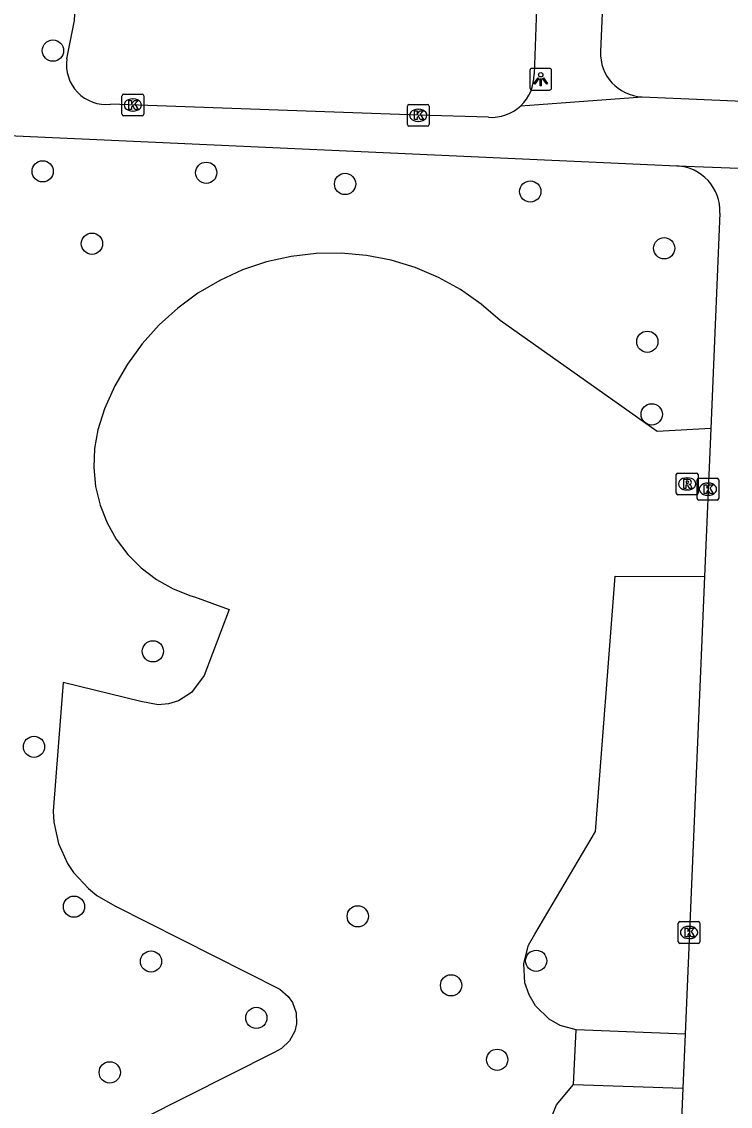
# Model space of a CAD drawing. Extents: x 160732 to 162105, y 387428 to 388479.
# Drawn here: x 161416.78 to 161449.39, y 387849.79 to 387899.7 of the extents above; entities that cross this region are included whole.
import ezdxf

# ---------------------------------------------------------------- set-up
doc = ezdxf.new("R2010")
doc.units = 0
for name, color, linetype in [('IMGEO_Boom', 7, 'Continuous'), ('IMGEO_Groenvoorziening', 7, 'Continuous'), ('IMGEO_Kolk', 7, 'Continuous'), ('IMGEO_Lichtpunt', 7, 'Continuous'), ('IMGEO_Rioolput', 7, 'Continuous'), ('IMGEO_Voetpad_open', 7, 'Continuous')]:
    doc.layers.add(name, color=color, linetype=linetype)

msp = doc.modelspace()

# ---------------------------------------------------------------- linework, layer by layer
at = {"layer": 'IMGEO_Boom'}
for centre in [(161418.214, 387898.365), (161417.742, 387892.811), (161425.269, 387892.743), (161431.663, 387892.229), (161440.185, 387891.882), (161420.01, 387889.479), (161446.349, 387889.27), (161445.572, 387884.967), (161445.776, 387881.626), (161422.814, 387870.723), (161417.344, 387866.329), (161419.184, 387858.974), (161432.246, 387858.529), (161422.729, 387856.451), (161440.457, 387856.482), (161436.541, 387855.352), (161427.577, 387853.857), (161438.663, 387851.928), (161420.83, 387851.347)]:
    msp.add_circle(centre, 0.489, dxfattribs=at)
at = {"layer": 'IMGEO_Groenvoorziening'}
for points in [[(161448.493, 387880.972), (161446.028, 387880.839), (161438.802, 387885.948), (161437.924, 387886.705), (161436.972, 387887.367), (161435.957, 387887.927), (161434.889, 387888.379), (161433.78, 387888.719), (161432.643, 387888.942), (161431.488, 387889.047), (161430.329, 387889.031), (161429.177, 387888.897), (161428.046, 387888.643), (161426.946, 387888.275), (161425.891, 387887.794), (161424.891, 387887.208), (161423.957, 387886.521), (161423.099, 387885.741), (161422.326, 387884.877), (161421.646, 387883.938), (161421.067, 387882.933), (161420.595, 387881.874), (161420.274, 387880.914), (161420.123, 387880.052), (161420.09, 387879.177), (161420.178, 387878.306), (161420.384, 387877.455), (161420.704, 387876.641), (161421.132, 387875.877), (161421.661, 387875.18), (161422.28, 387874.561), (161422.977, 387874.032), (161423.741, 387873.604), (161424.556, 387873.284), (161424.738, 387873.229), (161426.322, 387872.653), (161425.169, 387869.604), (161424.599, 387868.834), (161423.99, 387868.448), (161423.531, 387868.303), (161423.052, 387868.257), (161422.256, 387868.407), (161418.69, 387869.296), (161418.226, 387863.365), (161418.256, 387862.862), (161418.473, 387861.88), (161418.889, 387860.965), (161419.166, 387860.545), (161419.844, 387859.802), (161420.238, 387859.488), (161421.068, 387859.012), (161428.651, 387855.175), (161429.04, 387854.846), (161429.234, 387854.566), (161429.406, 387854.086), (161429.421, 387853.577), (161429.343, 387853.246), (161429.102, 387852.797), (161428.733, 387852.445), (161428.399, 387852.267), (161422.343, 387849.214)], [(161442.298, 387853.3), (161441.565, 387853.506), (161441.054, 387853.795), (161440.426, 387854.411), (161440.128, 387854.917), (161439.941, 387855.474), (161439.887, 387856.351), (161440.107, 387857.203), (161440.396, 387857.714), (161443.181, 387862.429), (161444.098, 387874.188), (161448.205, 387874.173)], [(161443.585, 387835.779), (161443.292, 387836.784), (161442.966, 387838.405), (161442.812, 387840.05), (161441.694, 387843.585), (161441.739, 387844.478), (161441.595, 387845.425), (161441.019, 387846.737), (161440.862, 387847.541), (161440.947, 387848.744), (161441.4, 387849.862), (161442.176, 387850.785)]]:
    msp.add_lwpolyline(points, dxfattribs=at)
at = {"layer": 'IMGEO_Kolk'}
for p, q in [((161421.393, 387895.436), (161421.393, 387896.288)), ((161421.468, 387896.362), (161422.32, 387896.362)), ((161422.394, 387896.288), (161422.394, 387895.436)), ((161421.881, 387896.142), (161421.906, 387896.142)), ((161434.528, 387894.962), (161434.528, 387895.814)), ((161434.603, 387895.888), (161435.455, 387895.888)), ((161435.529, 387895.814), (161435.529, 387894.962)), ((161422.32, 387895.362), (161421.468, 387895.362)), ((161421.904, 387895.582), (161421.879, 387895.582)), ((161435.016, 387895.668), (161435.041, 387895.668)), ((161435.455, 387894.888), (161434.603, 387894.888)), ((161435.039, 387895.108), (161435.014, 387895.108)), ((161447.862, 387877.758), (161447.862, 387878.61)), ((161447.937, 387878.684), (161448.789, 387878.684)), ((161448.35, 387878.464), (161448.375, 387878.464)), ((161448.863, 387878.61), (161448.863, 387877.758)), ((161448.373, 387877.904), (161448.348, 387877.904)), ((161448.789, 387877.684), (161447.937, 387877.684)), ((161446.993, 387857.36), (161446.993, 387858.212)), ((161447.068, 387858.286), (161447.92, 387858.286)), ((161447.481, 387858.066), (161447.506, 387858.066)), ((161447.994, 387858.212), (161447.994, 387857.36)), ((161447.504, 387857.506), (161447.479, 387857.506)), ((161447.92, 387857.286), (161447.068, 387857.286))]:
    msp.add_line(p, q, dxfattribs=at)
for points in [[(161421.393, 387895.436), (161421.393, 387896.288)], [(161421.468, 387896.362), (161422.32, 387896.362)], [(161422.394, 387896.288), (161422.394, 387895.436)], [(161421.714, 387896.062), (161421.837, 387896.062), (161421.837, 387895.911), (161421.967, 387896.062), (161422.131, 387896.062), (161421.985, 387895.911), (161422.138, 387895.662), (161421.986, 387895.662), (161421.901, 387895.826), (161421.837, 387895.759), (161421.837, 387895.662), (161421.714, 387895.662), (161421.714, 387896.062)], [(161434.528, 387894.962), (161434.528, 387895.814)], [(161434.603, 387895.888), (161435.455, 387895.888)], [(161435.529, 387895.814), (161435.529, 387894.962)], [(161422.32, 387895.362), (161421.468, 387895.362)], [(161434.849, 387895.588), (161434.972, 387895.588), (161434.972, 387895.437), (161435.102, 387895.588), (161435.266, 387895.588), (161435.12, 387895.437), (161435.273, 387895.188), (161435.121, 387895.188), (161435.036, 387895.352), (161434.972, 387895.285), (161434.972, 387895.188), (161434.849, 387895.188), (161434.849, 387895.588)], [(161435.455, 387894.888), (161434.603, 387894.888)], [(161447.862, 387877.758), (161447.862, 387878.61)], [(161447.937, 387878.684), (161448.789, 387878.684)], [(161448.183, 387878.384), (161448.306, 387878.384), (161448.306, 387878.233), (161448.436, 387878.384), (161448.6, 387878.384), (161448.454, 387878.233), (161448.607, 387877.984), (161448.455, 387877.984), (161448.37, 387878.148), (161448.306, 387878.081), (161448.306, 387877.984), (161448.183, 387877.984), (161448.183, 387878.384)], [(161448.863, 387878.61), (161448.863, 387877.758)], [(161448.789, 387877.684), (161447.937, 387877.684)], [(161446.993, 387857.36), (161446.993, 387858.212)], [(161447.068, 387858.286), (161447.92, 387858.286)], [(161447.314, 387857.986), (161447.437, 387857.986), (161447.437, 387857.835), (161447.567, 387857.986), (161447.731, 387857.986), (161447.585, 387857.835), (161447.738, 387857.586), (161447.586, 387857.586), (161447.501, 387857.75), (161447.437, 387857.683), (161447.437, 387857.586), (161447.314, 387857.586), (161447.314, 387857.986)], [(161447.994, 387858.212), (161447.994, 387857.36)], [(161447.92, 387857.286), (161447.068, 387857.286)]]:
    msp.add_lwpolyline(points, dxfattribs=at)
for centre, start, end in [((161421.47, 387896.286), 91.552, 178.448), ((161421.47, 387896.286), 91.552, 178.448), ((161422.318, 387896.286), 1.552, 88.448), ((161422.318, 387896.286), 1.552, 88.448), ((161434.605, 387895.812), 91.552, 178.448), ((161434.605, 387895.812), 91.552, 178.448), ((161435.453, 387895.812), 1.552, 88.448), ((161435.453, 387895.812), 1.552, 88.448), ((161421.47, 387895.438), 181.552, 268.448), ((161421.47, 387895.438), 181.552, 268.448), ((161422.318, 387895.438), 271.552, 358.448), ((161422.318, 387895.438), 271.552, 358.448), ((161434.605, 387894.964), 181.552, 268.448), ((161434.605, 387894.964), 181.552, 268.448), ((161435.453, 387894.964), 271.552, 358.448), ((161435.453, 387894.964), 271.552, 358.448), ((161447.939, 387878.608), 91.552, 178.448), ((161447.939, 387878.608), 91.552, 178.448), ((161448.787, 387878.608), 1.552, 88.448), ((161448.787, 387878.608), 1.552, 88.448), ((161447.939, 387877.76), 181.552, 268.448), ((161447.939, 387877.76), 181.552, 268.448), ((161448.787, 387877.76), 271.552, 358.448), ((161448.787, 387877.76), 271.552, 358.448), ((161447.07, 387858.21), 91.552, 178.448), ((161447.07, 387858.21), 91.552, 178.448), ((161447.918, 387858.21), 1.552, 88.448), ((161447.918, 387858.21), 1.552, 88.448), ((161447.07, 387857.362), 181.552, 268.448), ((161447.07, 387857.362), 181.552, 268.448), ((161447.918, 387857.362), 271.552, 358.448), ((161447.918, 387857.362), 271.552, 358.448)]:
    msp.add_arc(centre, 0.0765, start, end, dxfattribs=at)
for centre, major_axis, ratio, start_param, end_param in [((161421.88, 387895.862), (-0.387, 0.002), 0.722429, 4.712389, 7.853982), ((161421.905, 387895.862), (-0.39, 0.002), 0.717154, 1.570796, 4.712389), ((161435.015, 387895.388), (-0.387, 0.002), 0.722429, 4.712389, 7.853982), ((161435.04, 387895.388), (-0.39, 0.002), 0.717154, 1.570796, 4.712389), ((161448.349, 387878.184), (-0.387, 0.002), 0.722429, 4.712389, 7.853982), ((161448.374, 387878.184), (-0.39, 0.002), 0.717154, 1.570796, 4.712389), ((161447.48, 387857.786), (-0.387, 0.002), 0.722429, 4.712389, 7.853982), ((161447.505, 387857.786), (-0.39, 0.002), 0.717154, 1.570796, 4.712389)]:
    msp.add_ellipse(centre, major_axis=major_axis, ratio=ratio, start_param=start_param, end_param=end_param, dxfattribs=at)
at = {"layer": 'IMGEO_Lichtpunt'}
for p, q in [((161440.169, 387897.453), (161440.169, 387896.646)), ((161440.169, 387897.453), (161440.169, 387896.646)), ((161441.071, 387897.548), (161440.263, 387897.548)), ((161441.071, 387897.548), (161440.263, 387897.548)), ((161441.165, 387896.646), (161441.165, 387897.453)), ((161441.165, 387896.646), (161441.165, 387897.453)), ((161440.263, 387896.552), (161441.071, 387896.552)), ((161440.263, 387896.552), (161441.071, 387896.552))]:
    msp.add_line(p, q, dxfattribs=at)
for points in [[(161440.543, 387897.117), (161440.582, 387897.089), (161440.394, 387896.827), (161440.356, 387896.854), (161440.543, 387897.117)], [(161440.645, 387897.069), (161440.692, 387897.069), (161440.692, 387896.747), (161440.645, 387896.747), (161440.645, 387897.069)], [(161440.755, 387897.089), (161440.793, 387897.116), (161440.98, 387896.854), (161440.941, 387896.826), (161440.755, 387897.089)]]:
    msp.add_lwpolyline(points, dxfattribs=at)
msp.add_circle((161440.668, 387897.251), 0.0994, dxfattribs=at)
for centre, start, end in [((161440.263, 387897.453), 90, 180), ((161440.263, 387897.453), 90, 180), ((161441.071, 387897.453), 0, 90), ((161441.071, 387897.453), 0, 90), ((161440.263, 387896.646), 180, 270), ((161440.263, 387896.646), 180, 270), ((161441.071, 387896.646), 270, 0), ((161441.071, 387896.646), 270, 360)]:
    msp.add_arc(centre, 0.0946, start, end, dxfattribs=at)
at = {"layer": 'IMGEO_Rioolput'}
for p, q in [((161446.905, 387878.001), (161446.905, 387878.853)), ((161446.98, 387878.927), (161447.832, 387878.927)), ((161447.906, 387878.853), (161447.906, 387878.001)), ((161447.393, 387878.707), (161447.418, 387878.707)), ((161447.832, 387877.927), (161446.98, 387877.927)), ((161447.416, 387878.147), (161447.391, 387878.147))]:
    msp.add_line(p, q, dxfattribs=at)
for points in [[(161446.905, 387878.001), (161446.905, 387878.853)], [(161446.98, 387878.927), (161447.832, 387878.927)], [(161447.906, 387878.853), (161447.906, 387878.001)], [(161447.494, 387878.625), (161447.242, 387878.627), (161447.242, 387878.227)], [(161447.242, 387878.227), (161447.366, 387878.227), (161447.366, 387878.389), (161447.377, 387878.389)], [(161447.42, 387878.546), (161447.366, 387878.546), (161447.366, 387878.465)], [(161447.366, 387878.465), (161447.418, 387878.465)], [(161447.424, 387878.36), (161447.495, 387878.227), (161447.635, 387878.227), (161447.57, 387878.353)], [(161447.832, 387877.927), (161446.98, 387877.927)]]:
    msp.add_lwpolyline(points, dxfattribs=at)
for centre, radius, start, end in [((161446.982, 387878.851), 0.0765, 91.552, 178.448), ((161446.982, 387878.851), 0.0765, 91.552, 178.448), ((161447.83, 387878.851), 0.0765, 1.552, 88.448), ((161447.83, 387878.851), 0.0765, 1.552, 88.448), ((161447.376, 387878.336), 0.0533, 26.0293, 88.6989), ((161447.402, 387878.654), 0.19, 274.7715, 282.9687), ((161447.426, 387878.45), 0.0964, 77.0061, 93.1865), ((161447.44, 387878.507), 0.0378, 276.6634, 79.6772), ((161447.493, 387878.515), 0.109, 350.3612, 89.416), ((161447.491, 387878.515), 0.112, 277.5842, 350.9817), ((161447.475, 387878.3), 0.108, 29.5134, 73.7905), ((161446.982, 387878.003), 0.0765, 181.552, 268.448), ((161446.982, 387878.003), 0.0765, 181.552, 268.448), ((161447.83, 387878.003), 0.0765, 271.552, 358.448), ((161447.83, 387878.003), 0.0765, 271.552, 358.448)]:
    msp.add_arc(centre, radius, start, end, dxfattribs=at)
for centre, major_axis, ratio, start_param, end_param in [((161447.392, 387878.427), (-0.387, 0.002), 0.722429, 4.712389, 7.853982), ((161447.417, 387878.427), (-0.39, 0.002), 0.717154, 1.570796, 4.712389)]:
    msp.add_ellipse(centre, major_axis=major_axis, ratio=ratio, start_param=start_param, end_param=end_param, dxfattribs=at)
at = {"layer": 'IMGEO_Voetpad_open'}
for points in [[(161440.62, 387904.603), (161440.362, 387897.28)], [(161443.653, 387903.641), (161443.42, 387898.326)], [(161418.858, 387897.981), (161419.213, 387899.755), (161419.357, 387902.666)], [(161438.265, 387895.298), (161435.029, 387895.388), (161420.865, 387895.899)], [(161439.747, 387895.83), (161445.331, 387896.241)], [(161445.331, 387896.241), (161453.189, 387895.897)], [(161413.791, 387894.568), (161446.927, 387893.056)], [(161446.927, 387893.056), (161446.962, 387893.058), (161454.993, 387892.76), (161455.016, 387892.757)], [(161448.913, 387890.885), (161448.493, 387880.972)], [(161448.493, 387880.972), (161448.205, 387874.173)], [(161448.205, 387874.173), (161447.312, 387853.102)], [(161442.176, 387850.785), (161442.298, 387853.3)], [(161447.312, 387853.102), (161442.298, 387853.3)], [(161447.312, 387853.102), (161447.207, 387850.625)], [(161442.176, 387850.785), (161447.207, 387850.625)], [(161447.207, 387850.625), (161446.571, 387835.628)]]:
    msp.add_lwpolyline(points, dxfattribs=at)
for centre, radius, start, end in [((161445.419, 387898.24), 2.001, 177.536, 267.4774), ((161420.665, 387897.715), 1.827, 171.6177, 276.2807), ((161438.394, 387897.259), 1.968, 313.4243, 0.6084), ((161438.398, 387897.256), 1.963, 266.1007, 313.3929), ((161446.832, 387890.975), 2.083, 357.5192, 87.3844)]:
    msp.add_arc(centre, radius, start, end, dxfattribs=at)

doc.saveas('drawing.dxf')
